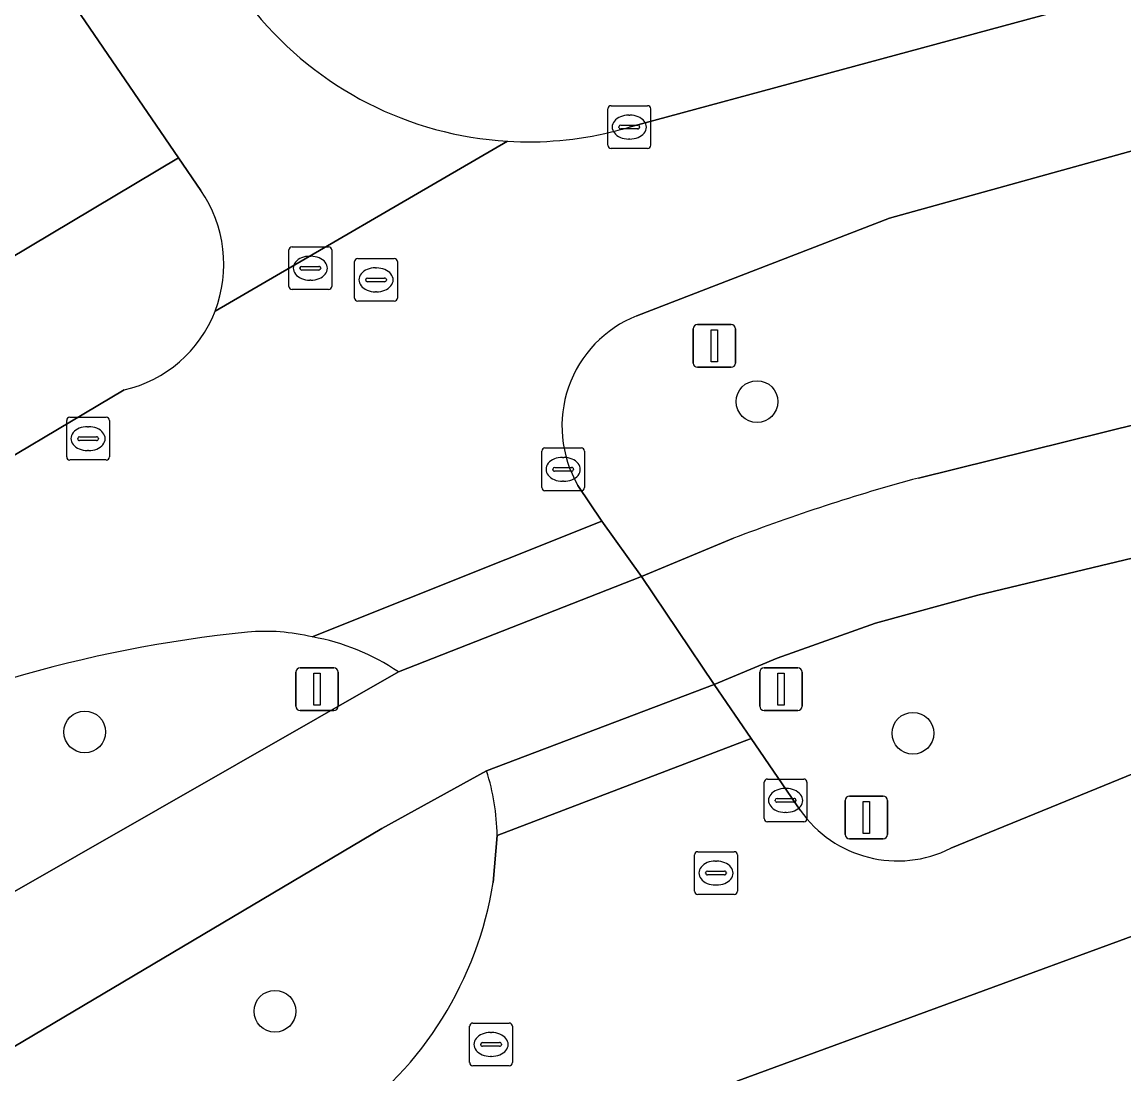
# Model space of a CAD drawing. Extents: x 155275 to 156265, y 382654 to 383635.
# Drawn here: x 155737.96 to 155763.75, y 383160.28 to 383184.9 of the extents above; entities that cross this region are included whole.
import ezdxf

# ---------------------------------------------------------------- set-up
doc = ezdxf.new("R2010")
doc.units = 0
for name, color, linetype in [('IMGEO_Berm_groen', 7, 'Continuous'), ('IMGEO_Boom', 7, 'Continuous'), ('IMGEO_Fietspad_gesloten', 7, 'Continuous'), ('IMGEO_Groenvoorziening', 7, 'Continuous'), ('IMGEO_Kolk', 7, 'Continuous'), ('IMGEO_Rijbaan_lokaal_gesloten', 7, 'Continuous'), ('IMGEO_Rioolput', 7, 'Continuous'), ('IMGEO_Verkeersbordpaal', 7, 'Continuous'), ('IMGEO_Voetpad_open', 7, 'Continuous')]:
    doc.layers.add(name, color=color, linetype=linetype)

msp = doc.modelspace()

# ---------------------------------------------------------------- linework, layer by layer
at = {"layer": 'IMGEO_Berm_groen'}
for points in [[(155807.023, 383186.593), (155803.798, 383191.327), (155786.939, 383187.587), (155780.617, 383186.169), (155774.297, 383184.74), (155766.281, 383182.536), (155758.269, 383180.313), (155752.351, 383178.024)], [(155758.942, 383174.226), (155784.144, 383180.465), (155807.023, 383186.593)], [(155807.855, 383177.879), (155812.239, 383178.877), (155808.796, 383183.946), (155803.789, 383182.688), (155780.808, 383176.389), (155760.337, 383171.486), (155757.938, 383170.83), (155755.638, 383170.009), (155754.161, 383169.392), (155755.026, 383168.127), (155756.173, 383166.452)], [(155759.704, 383165.561), (155765.261, 383167.836), (155768.128, 383168.704), (155773.936, 383170.173), (155807.855, 383177.879)], [(155750.97, 383174.055), (155751.533, 383173.216), (155752.458, 383171.919), (155754.615, 383172.817)], [(155732.625, 383161.384), (155737.33, 383164.295), (155746.768, 383169.687)], [(155748.833, 383167.37), (155746.38, 383166.026), (155736.122, 383159.946), (155734.364, 383158.688)], [(155748.985, 383164.755), (155749.079, 383165.858)]]:
    msp.add_lwpolyline(points, dxfattribs=at)
for centre, radius, start, end in [((155753.368, 383175.445), 2.772, 111.5275, 210.1022), ((155770.47, 383131.476), 44.277, 105.0912, 110.9824), ((155746.226, 383140.62), 30.146, 95.6996, 117.3756), ((155743.657, 383165.978), 4.659, 76.4127, 95.2285), ((155743.881, 383165.471), 5.11, 55.6019, 80.199), ((155743.694, 383165.758), 5.386, 1.0646, 17.4173), ((155758.454, 383168.048), 2.784, 214.9911, 296.6845), ((155740.519, 383166.111), 8.573, 305.2948, 350.9028)]:
    msp.add_arc(centre, radius, start, end, dxfattribs=at)
at = {"layer": 'IMGEO_Boom'}
for centre in [(155755.163, 383176.015), (155739.423, 383168.283), (155758.814, 383168.252), (155743.876, 383161.744)]:
    msp.add_circle(centre, 0.489, dxfattribs=at)
at = {"layer": 'IMGEO_Fietspad_gesloten'}
for points in [[(155890.991, 383205.663), (155886.832, 383204.488), (155883.25, 383203.59), (155879.663, 383202.712), (155851.768, 383196.574), (155848.276, 383195.813), (155824.371, 383190.683), (155810.141, 383187.373), (155807.023, 383186.593), (155784.144, 383180.465), (155758.942, 383174.226)], [(155754.615, 383172.817), (155752.458, 383171.919), (155754.161, 383169.392), (155755.638, 383170.009), (155757.938, 383170.83), (155760.337, 383171.486), (155780.808, 383176.389), (155803.789, 383182.688)]]:
    msp.add_lwpolyline(points, dxfattribs=at)
msp.add_lwpolyline([(155734.364, 383158.688), (155736.122, 383159.946), (155746.38, 383166.026), (155748.833, 383167.37), (155754.161, 383169.392), (155752.458, 383171.919), (155746.768, 383169.687), (155737.33, 383164.295), (155732.625, 383161.384), (155731.183, 383160.388), (155728.121, 383158.274), (155725.286, 383156.112), (155721.101, 383152.757), (155713.276, 383146.158), (155713.119, 383146.004), (155709.446, 383142.395), (155711.139, 383139.825), (155715.259, 383143.736), (155717.169, 383145.467), (155724.569, 383151.507), (155729.564, 383155.479), (155729.772, 383155.623), (155731.403, 383156.712)], close=True, dxfattribs=at)
msp.add_arc((155770.47, 383131.476), 44.277, 105.0912, 110.9824, dxfattribs=at)
at = {"layer": 'IMGEO_Groenvoorziening'}
msp.add_lwpolyline([(155724.288, 383171.628), (155724.536, 383171.272), (155727.184, 383173.115), (155741.62, 383181.726), (155659.414, 383301.908), (155653.216, 383310.97)], dxfattribs=at)
at = {"layer": 'IMGEO_Kolk'}
for p, q in [((155751.672, 383182.016), (155751.672, 383182.868)), ((155751.747, 383182.942), (155752.599, 383182.942)), ((155752.673, 383182.868), (155752.673, 383182.016)), ((155752.16, 383182.722), (155752.185, 383182.722)), ((155751.931, 383182.436), (155751.931, 383182.448)), ((155752.369, 383182.399), (155751.971, 383182.399)), ((155751.974, 383182.485), (155752.372, 383182.485)), ((155752.415, 383182.448), (155752.415, 383182.436)), ((155752.183, 383182.162), (155752.158, 383182.162)), ((155752.599, 383181.942), (155751.747, 383181.942)), ((155750.199, 383174.93), (155751.051, 383174.93)), ((155750.124, 383174.004), (155750.124, 383174.856)), ((155750.612, 383174.71), (155750.637, 383174.71)), ((155751.125, 383174.856), (155751.125, 383174.004)), ((155750.383, 383174.424), (155750.383, 383174.436)), ((155750.821, 383174.387), (155750.423, 383174.387)), ((155750.426, 383174.473), (155750.824, 383174.473)), ((155750.867, 383174.436), (155750.867, 383174.424)), ((155750.635, 383174.15), (155750.61, 383174.15)), ((155751.051, 383173.93), (155750.199, 383173.93)), ((155755.407, 383167.18), (155756.259, 383167.18)), ((155755.332, 383166.254), (155755.332, 383167.106)), ((155755.82, 383166.96), (155755.845, 383166.96)), ((155756.333, 383167.106), (155756.333, 383166.254)), ((155755.591, 383166.674), (155755.591, 383166.686)), ((155756.029, 383166.637), (155755.631, 383166.637)), ((155755.634, 383166.723), (155756.032, 383166.723)), ((155756.075, 383166.686), (155756.075, 383166.674)), ((155755.843, 383166.4), (155755.818, 383166.4)), ((155756.259, 383166.18), (155755.407, 383166.18))]:
    msp.add_line(p, q, dxfattribs=at)
for points in [[(155751.672, 383182.016), (155751.672, 383182.868)], [(155751.747, 383182.942), (155752.599, 383182.942)], [(155752.673, 383182.868), (155752.673, 383182.016)], [(155752.599, 383181.942), (155751.747, 383181.942)], [(155750.199, 383174.93), (155751.051, 383174.93)], [(155750.124, 383174.004), (155750.124, 383174.856)], [(155751.125, 383174.856), (155751.125, 383174.004)], [(155751.051, 383173.93), (155750.199, 383173.93)], [(155755.407, 383167.18), (155756.259, 383167.18)], [(155755.332, 383166.254), (155755.332, 383167.106)], [(155756.333, 383167.106), (155756.333, 383166.254)], [(155756.259, 383166.18), (155755.407, 383166.18)]]:
    msp.add_lwpolyline(points, dxfattribs=at)
for centre, radius, start, end in [((155751.749, 383182.866), 0.0765, 91.552, 178.448), ((155751.749, 383182.866), 0.0765, 91.552, 178.448), ((155752.597, 383182.866), 0.0765, 1.552, 88.448), ((155752.597, 383182.866), 0.0765, 1.552, 88.448), ((155751.971, 383182.445), 0.0403, 85.8775, 175.7526), ((155751.968, 383182.435), 0.0366, 178.938, 274.7102), ((155752.372, 383182.442), 0.043, 264.8664, 352.4533), ((155752.376, 383182.447), 0.0386, 1.7309, 96.639), ((155751.749, 383182.018), 0.0765, 181.552, 268.448), ((155751.749, 383182.018), 0.0765, 181.552, 268.448), ((155752.597, 383182.018), 0.0765, 271.552, 358.448), ((155752.597, 383182.018), 0.0765, 271.552, 358.448), ((155750.201, 383174.854), 0.0765, 91.552, 178.448), ((155750.201, 383174.854), 0.0765, 91.552, 178.448), ((155751.049, 383174.854), 0.0765, 1.552, 88.448), ((155751.049, 383174.854), 0.0765, 1.552, 88.448), ((155750.423, 383174.433), 0.0403, 85.8775, 175.7526), ((155750.42, 383174.423), 0.0366, 178.938, 274.7102), ((155750.824, 383174.43), 0.043, 264.8664, 352.4533), ((155750.828, 383174.435), 0.0386, 1.7309, 96.639), ((155750.201, 383174.006), 0.0765, 181.552, 268.448), ((155750.201, 383174.006), 0.0765, 181.552, 268.448), ((155751.049, 383174.006), 0.0765, 271.552, 358.448), ((155751.049, 383174.006), 0.0765, 271.552, 358.448), ((155755.409, 383167.104), 0.0765, 91.552, 178.448), ((155755.409, 383167.104), 0.0765, 91.552, 178.448), ((155756.257, 383167.104), 0.0765, 1.552, 88.448), ((155756.257, 383167.104), 0.0765, 1.552, 88.448), ((155755.631, 383166.683), 0.0403, 85.8775, 175.7526), ((155755.628, 383166.673), 0.0366, 178.938, 274.7102), ((155756.032, 383166.68), 0.043, 264.8664, 352.4533), ((155756.036, 383166.685), 0.0386, 1.7309, 96.639), ((155755.409, 383166.256), 0.0765, 181.552, 268.448), ((155755.409, 383166.256), 0.0765, 181.552, 268.448), ((155756.257, 383166.256), 0.0765, 271.552, 358.448), ((155756.257, 383166.256), 0.0765, 271.552, 358.448)]:
    msp.add_arc(centre, radius, start, end, dxfattribs=at)
for centre, major_axis, ratio, start_param, end_param in [((155752.159, 383182.442), (-0.387, 0.002), 0.722429, 4.712389, 7.853982), ((155752.184, 383182.442), (-0.39, 0.002), 0.717154, 1.570796, 4.712389), ((155750.611, 383174.43), (-0.387, 0.002), 0.722429, 4.712389, 7.853982), ((155750.636, 383174.43), (-0.39, 0.002), 0.717154, 1.570796, 4.712389), ((155755.819, 383166.68), (-0.387, 0.002), 0.722429, 4.712389, 7.853982), ((155755.844, 383166.68), (-0.39, 0.002), 0.717154, 1.570796, 4.712389)]:
    msp.add_ellipse(centre, major_axis=major_axis, ratio=ratio, start_param=start_param, end_param=end_param, dxfattribs=at)
at = {"layer": 'IMGEO_Rijbaan_lokaal_gesloten'}
for points in [[(155662.23, 383303.795), (155659.414, 383301.908), (155741.62, 383181.726), (155742.144, 383180.959)], [(155752.351, 383178.024), (155758.269, 383180.313), (155766.281, 383182.536), (155774.297, 383184.74), (155780.617, 383186.169), (155786.939, 383187.587), (155786.191, 383190.995), (155778.526, 383189.242), (155770.862, 383187.481), (155761.516, 383184.966), (155752.173, 383182.442)], [(155742.478, 383178.131), (155749.32, 383182.111)], [(155749.32, 383182.111), (155742.478, 383178.131)], [(155769.396, 383165.503), (155769.796, 383165.598), (155773.576, 383166.494), (155808.683, 383174.445), (155807.855, 383177.879), (155773.936, 383170.173), (155768.128, 383168.704), (155765.261, 383167.836), (155759.704, 383165.561)], [(155740.346, 383176.288), (155736.272, 383173.874)], [(155744.751, 383170.506), (155751.533, 383173.216), (155750.97, 383174.055)], [(155746.768, 383169.687), (155752.458, 383171.919), (155751.533, 383173.216), (155744.751, 383170.506)], [(155749.079, 383165.858), (155755.026, 383168.127), (155754.161, 383169.392), (155748.833, 383167.37)], [(155756.173, 383166.452), (155755.026, 383168.127), (155749.079, 383165.858), (155748.985, 383164.755)], [(155749.779, 383157.431), (155751.093, 383158.136), (155753.444, 383159.399), (155754.716, 383160.119), (155769.396, 383165.503)], [(155769.396, 383165.503), (155754.716, 383160.119), (155753.444, 383159.399)]]:
    msp.add_lwpolyline(points, dxfattribs=at)
for centre, radius, start, end in [((155749.81, 383190.357), 8.26, 219.3066, 266.5965), ((155749.999, 383189.62), 7.5, 283.5233, 286.8484), ((155749.811, 383190.355), 8.259, 266.5923, 283.6012), ((155739.589, 383179.224), 3.089, 339.2855, 34.1859), ((155739.663, 383179.233), 3.023, 283.062, 338.6214), ((155753.368, 383175.445), 2.772, 111.5275, 210.1022), ((155746.226, 383140.62), 30.146, 95.6996, 117.3756), ((155743.657, 383165.978), 4.659, 76.4127, 95.2285), ((155743.881, 383165.471), 5.11, 55.6019, 80.199), ((155743.694, 383165.758), 5.386, 1.0646, 17.4173), ((155758.454, 383168.048), 2.784, 214.9911, 296.6845), ((155740.519, 383166.111), 8.573, 305.2948, 350.9028)]:
    msp.add_arc(centre, radius, start, end, dxfattribs=at)
at = {"layer": 'IMGEO_Rioolput'}
for p, q in [((155744.204, 383178.713), (155744.204, 383179.565)), ((155744.279, 383179.639), (155745.131, 383179.639)), ((155745.205, 383179.565), (155745.205, 383178.713)), ((155744.692, 383179.419), (155744.717, 383179.419)), ((155745.742, 383178.44), (155745.742, 383179.292)), ((155745.817, 383179.366), (155746.669, 383179.366)), ((155746.743, 383179.292), (155746.743, 383178.44)), ((155744.463, 383179.133), (155744.463, 383179.145)), ((155744.901, 383179.096), (155744.503, 383179.096)), ((155744.506, 383179.182), (155744.904, 383179.182)), ((155744.947, 383179.145), (155744.947, 383179.133)), ((155746.23, 383179.146), (155746.255, 383179.146)), ((155744.715, 383178.859), (155744.69, 383178.859)), ((155746.001, 383178.86), (155746.001, 383178.872)), ((155746.439, 383178.823), (155746.041, 383178.823)), ((155746.044, 383178.909), (155746.442, 383178.909)), ((155746.485, 383178.872), (155746.485, 383178.86)), ((155745.131, 383178.639), (155744.279, 383178.639)), ((155746.253, 383178.586), (155746.228, 383178.586)), ((155746.669, 383178.366), (155745.817, 383178.366)), ((155739.075, 383175.649), (155739.927, 383175.649)), ((155739, 383174.723), (155739, 383175.575)), ((155739.488, 383175.429), (155739.513, 383175.429)), ((155740.001, 383175.575), (155740.001, 383174.723)), ((155739.259, 383175.143), (155739.259, 383175.155)), ((155739.302, 383175.192), (155739.7, 383175.192)), ((155739.743, 383175.155), (155739.743, 383175.143)), ((155739.697, 383175.106), (155739.299, 383175.106)), ((155739.511, 383174.869), (155739.486, 383174.869)), ((155739.927, 383174.649), (155739.075, 383174.649)), ((155753.702, 383164.554), (155753.702, 383165.406)), ((155753.777, 383165.48), (155754.629, 383165.48)), ((155754.703, 383165.406), (155754.703, 383164.554)), ((155754.19, 383165.26), (155754.215, 383165.26)), ((155753.961, 383164.974), (155753.961, 383164.986)), ((155754.399, 383164.937), (155754.001, 383164.937)), ((155754.004, 383165.023), (155754.402, 383165.023)), ((155754.445, 383164.986), (155754.445, 383164.974)), ((155754.213, 383164.7), (155754.188, 383164.7)), ((155754.629, 383164.48), (155753.777, 383164.48)), ((155748.51, 383161.468), (155749.362, 383161.468)), ((155748.435, 383160.542), (155748.435, 383161.394)), ((155748.923, 383161.248), (155748.948, 383161.248)), ((155749.436, 383161.394), (155749.436, 383160.542)), ((155748.694, 383160.962), (155748.694, 383160.974)), ((155748.737, 383161.011), (155749.135, 383161.011)), ((155749.178, 383160.974), (155749.178, 383160.962)), ((155749.132, 383160.925), (155748.734, 383160.925)), ((155748.946, 383160.688), (155748.921, 383160.688)), ((155749.362, 383160.468), (155748.51, 383160.468))]:
    msp.add_line(p, q, dxfattribs=at)
for points in [[(155744.204, 383178.713), (155744.204, 383179.565)], [(155744.279, 383179.639), (155745.131, 383179.639)], [(155745.205, 383179.565), (155745.205, 383178.713)], [(155745.742, 383178.44), (155745.742, 383179.292)], [(155745.817, 383179.366), (155746.669, 383179.366)], [(155746.743, 383179.292), (155746.743, 383178.44)], [(155745.131, 383178.639), (155744.279, 383178.639)], [(155746.669, 383178.366), (155745.817, 383178.366)], [(155739.075, 383175.649), (155739.927, 383175.649)], [(155739, 383174.723), (155739, 383175.575)], [(155740.001, 383175.575), (155740.001, 383174.723)], [(155739.927, 383174.649), (155739.075, 383174.649)], [(155753.702, 383164.554), (155753.702, 383165.406)], [(155753.777, 383165.48), (155754.629, 383165.48)], [(155754.703, 383165.406), (155754.703, 383164.554)], [(155754.629, 383164.48), (155753.777, 383164.48)], [(155748.51, 383161.468), (155749.362, 383161.468)], [(155748.435, 383160.542), (155748.435, 383161.394)], [(155749.436, 383161.394), (155749.436, 383160.542)], [(155749.362, 383160.468), (155748.51, 383160.468)]]:
    msp.add_lwpolyline(points, dxfattribs=at)
for centre, radius, start, end in [((155744.281, 383179.563), 0.0765, 91.552, 178.448), ((155744.281, 383179.563), 0.0765, 91.552, 178.448), ((155745.129, 383179.563), 0.0765, 1.552, 88.448), ((155745.129, 383179.563), 0.0765, 1.552, 88.448), ((155745.819, 383179.29), 0.0765, 91.552, 178.448), ((155745.819, 383179.29), 0.0765, 91.552, 178.448), ((155746.667, 383179.29), 0.0765, 1.552, 88.448), ((155746.667, 383179.29), 0.0765, 1.552, 88.448), ((155744.503, 383179.142), 0.0403, 85.8775, 175.7526), ((155744.5, 383179.132), 0.0366, 178.938, 274.7102), ((155744.904, 383179.139), 0.043, 264.8664, 352.4533), ((155744.908, 383179.144), 0.0386, 1.7309, 96.639), ((155746.041, 383178.869), 0.0403, 85.8775, 175.7526), ((155746.038, 383178.859), 0.0366, 178.938, 274.7102), ((155746.442, 383178.866), 0.043, 264.8664, 352.4533), ((155746.446, 383178.871), 0.0386, 1.7309, 96.639), ((155744.281, 383178.715), 0.0765, 181.552, 268.448), ((155744.281, 383178.715), 0.0765, 181.552, 268.448), ((155745.129, 383178.715), 0.0765, 271.552, 358.448), ((155745.129, 383178.715), 0.0765, 271.552, 358.448), ((155745.819, 383178.442), 0.0765, 181.552, 268.448), ((155745.819, 383178.442), 0.0765, 181.552, 268.448), ((155746.667, 383178.442), 0.0765, 271.552, 358.448), ((155746.667, 383178.442), 0.0765, 271.552, 358.448), ((155739.077, 383175.573), 0.0765, 91.552, 178.448), ((155739.077, 383175.573), 0.0765, 91.552, 178.448), ((155739.925, 383175.573), 0.0765, 1.552, 88.448), ((155739.925, 383175.573), 0.0765, 1.552, 88.448), ((155739.299, 383175.152), 0.0403, 85.8775, 175.7526), ((155739.296, 383175.142), 0.0366, 178.938, 274.7102), ((155739.7, 383175.149), 0.043, 264.8664, 352.4533), ((155739.704, 383175.154), 0.0386, 1.7309, 96.639), ((155739.077, 383174.725), 0.0765, 181.552, 268.448), ((155739.077, 383174.725), 0.0765, 181.552, 268.448), ((155739.925, 383174.725), 0.0765, 271.552, 358.448), ((155739.925, 383174.725), 0.0765, 271.552, 358.448), ((155753.779, 383165.404), 0.0765, 91.552, 178.448), ((155753.779, 383165.404), 0.0765, 91.552, 178.448), ((155754.627, 383165.404), 0.0765, 1.552, 88.448), ((155754.627, 383165.404), 0.0765, 1.552, 88.448), ((155754.001, 383164.983), 0.0403, 85.8775, 175.7526), ((155753.998, 383164.973), 0.0366, 178.938, 274.7102), ((155754.402, 383164.98), 0.043, 264.8664, 352.4533), ((155754.406, 383164.985), 0.0386, 1.7309, 96.639), ((155753.779, 383164.556), 0.0765, 181.552, 268.448), ((155753.779, 383164.556), 0.0765, 181.552, 268.448), ((155754.627, 383164.556), 0.0765, 271.552, 358.448), ((155754.627, 383164.556), 0.0765, 271.552, 358.448), ((155748.512, 383161.392), 0.0765, 91.552, 178.448), ((155748.512, 383161.392), 0.0765, 91.552, 178.448), ((155749.36, 383161.392), 0.0765, 1.552, 88.448), ((155749.36, 383161.392), 0.0765, 1.552, 88.448), ((155748.734, 383160.971), 0.0403, 85.8775, 175.7526), ((155748.731, 383160.961), 0.0366, 178.938, 274.7102), ((155749.135, 383160.968), 0.043, 264.8664, 352.4533), ((155749.139, 383160.973), 0.0386, 1.7309, 96.639), ((155748.512, 383160.544), 0.0765, 181.552, 268.448), ((155748.512, 383160.544), 0.0765, 181.552, 268.448), ((155749.36, 383160.544), 0.0765, 271.552, 358.448), ((155749.36, 383160.544), 0.0765, 271.552, 358.448)]:
    msp.add_arc(centre, radius, start, end, dxfattribs=at)
for centre, major_axis, ratio, start_param, end_param in [((155744.691, 383179.139), (-0.387, 0.002), 0.722429, 4.712389, 7.853982), ((155744.716, 383179.139), (-0.39, 0.002), 0.717154, 1.570796, 4.712389), ((155746.229, 383178.866), (-0.387, 0.002), 0.722429, 4.712389, 7.853982), ((155746.254, 383178.866), (-0.39, 0.002), 0.717154, 1.570796, 4.712389), ((155739.487, 383175.149), (-0.387, 0.002), 0.722429, 4.712389, 7.853982), ((155739.512, 383175.149), (-0.39, 0.002), 0.717154, 1.570796, 4.712389), ((155754.189, 383164.98), (-0.387, 0.002), 0.722429, 4.712389, 7.853982), ((155754.214, 383164.98), (-0.39, 0.002), 0.717154, 1.570796, 4.712389), ((155748.922, 383160.968), (-0.387, 0.002), 0.722429, 4.712389, 7.853982), ((155748.947, 383160.968), (-0.39, 0.002), 0.717154, 1.570796, 4.712389)]:
    msp.add_ellipse(centre, major_axis=major_axis, ratio=ratio, start_param=start_param, end_param=end_param, dxfattribs=at)
at = {"layer": 'IMGEO_Verkeersbordpaal'}
for p, q in [((155753.67, 383176.919), (155753.67, 383177.719)), ((155753.67, 383177.719), (155753.67, 383176.919)), ((155753.77, 383177.819), (155754.56, 383177.819)), ((155754.56, 383177.819), (155753.77, 383177.819)), ((155754.66, 383177.719), (155754.66, 383176.919)), ((155754.66, 383176.919), (155754.66, 383177.719)), ((155754.56, 383176.819), (155753.77, 383176.819)), ((155753.77, 383176.819), (155754.56, 383176.819)), ((155744.466, 383169.783), (155745.256, 383169.783)), ((155745.256, 383169.783), (155744.466, 383169.783)), ((155755.327, 383169.784), (155756.117, 383169.784)), ((155756.117, 383169.784), (155755.327, 383169.784)), ((155744.366, 383168.883), (155744.366, 383169.683)), ((155744.366, 383169.683), (155744.366, 383168.883)), ((155745.356, 383169.683), (155745.356, 383168.883)), ((155745.356, 383168.883), (155745.356, 383169.683)), ((155755.227, 383168.884), (155755.227, 383169.684)), ((155755.227, 383169.684), (155755.227, 383168.884)), ((155756.217, 383169.684), (155756.217, 383168.884)), ((155756.217, 383168.884), (155756.217, 383169.684)), ((155745.256, 383168.783), (155744.466, 383168.783)), ((155744.466, 383168.783), (155745.256, 383168.783)), ((155756.117, 383168.784), (155755.327, 383168.784)), ((155755.327, 383168.784), (155756.117, 383168.784)), ((155757.228, 383165.882), (155757.228, 383166.682)), ((155757.228, 383166.682), (155757.228, 383165.882)), ((155757.328, 383166.782), (155758.118, 383166.782)), ((155758.118, 383166.782), (155757.328, 383166.782)), ((155758.218, 383166.682), (155758.218, 383165.882)), ((155758.218, 383165.882), (155758.218, 383166.682)), ((155758.118, 383165.782), (155757.328, 383165.782)), ((155757.328, 383165.782), (155758.118, 383165.782))]:
    msp.add_line(p, q, dxfattribs=at)
for points in [[(155754.09, 383177.694), (155754.24, 383177.694), (155754.24, 383176.944), (155754.09, 383176.944), (155754.09, 383177.694)], [(155744.786, 383169.658), (155744.936, 383169.658), (155744.936, 383168.908), (155744.786, 383168.908), (155744.786, 383169.658)], [(155755.647, 383169.659), (155755.797, 383169.659), (155755.797, 383168.909), (155755.647, 383168.909), (155755.647, 383169.659)], [(155757.648, 383166.657), (155757.798, 383166.657), (155757.798, 383165.907), (155757.648, 383165.907), (155757.648, 383166.657)]]:
    msp.add_lwpolyline(points, dxfattribs=at)
for centre, start, end in [((155753.77, 383177.719), 90, 180), ((155753.77, 383177.719), 90, 180), ((155754.56, 383177.719), 0, 90), ((155754.56, 383177.719), 360, 90), ((155753.77, 383176.919), 180, 270), ((155753.77, 383176.919), 180, 270), ((155754.56, 383176.919), 270, 0), ((155754.56, 383176.919), 270, 0), ((155744.466, 383169.683), 90, 180), ((155744.466, 383169.683), 90, 180), ((155745.256, 383169.683), 0, 90), ((155745.256, 383169.683), 360, 90), ((155755.327, 383169.684), 90, 180), ((155755.327, 383169.684), 90, 180), ((155756.117, 383169.684), 0, 90), ((155756.117, 383169.684), 360, 90), ((155744.466, 383168.883), 180, 270), ((155744.466, 383168.883), 180, 270), ((155745.256, 383168.883), 270, 0), ((155745.256, 383168.883), 270, 0), ((155755.327, 383168.884), 180, 270), ((155755.327, 383168.884), 180, 270), ((155756.117, 383168.884), 270, 0), ((155756.117, 383168.884), 270, 0), ((155757.328, 383166.682), 90, 180), ((155757.328, 383166.682), 90, 180), ((155758.118, 383166.682), 0, 90), ((155758.118, 383166.682), 360, 90), ((155757.328, 383165.882), 180, 270), ((155757.328, 383165.882), 180, 270), ((155758.118, 383165.882), 270, 0), ((155758.118, 383165.882), 270, 0)]:
    msp.add_arc(centre, 0.1, start, end, dxfattribs=at)
at = {"layer": 'IMGEO_Voetpad_open'}
for points in [[(155752.173, 383182.442), (155761.516, 383184.966), (155770.862, 383187.481), (155778.526, 383189.242), (155786.191, 383190.995)], [(155742.144, 383180.959), (155741.62, 383181.726), (155727.184, 383173.115), (155724.536, 383171.272), (155726.633, 383168.257), (155728.664, 383169.283)], [(155736.272, 383173.874), (155740.346, 383176.288)]]:
    msp.add_lwpolyline(points, dxfattribs=at)
for centre, radius, start, end in [((155749.81, 383190.357), 8.26, 219.3066, 266.5965), ((155749.999, 383189.62), 7.5, 283.5233, 286.8484), ((155749.811, 383190.355), 8.259, 266.5923, 283.6012), ((155739.589, 383179.224), 3.089, 339.2855, 34.1859), ((155739.663, 383179.233), 3.023, 283.062, 338.6214)]:
    msp.add_arc(centre, radius, start, end, dxfattribs=at)

doc.saveas('drawing.dxf')
